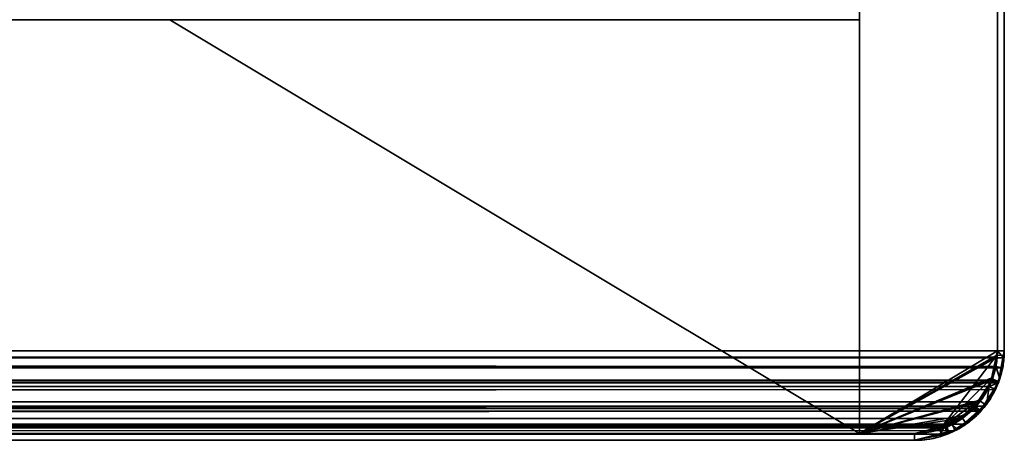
# Model space of a CAD drawing. Header units: millimetres. Extents: x -490 to 6690, y -115 to 132.
# Tile 808 of 1031: x 5008 to 5044, y -25 to -10. Entities that reach past the tile are written whole.
import ezdxf

# ---------------------------------------------------------------- set-up
doc = ezdxf.new("R2010")
doc.units = ezdxf.units.MM
doc.layers.add('152', color=7, linetype='Continuous', true_color=0xffffff)

# ---------------------------------------------------------------- blocks, each defined once
blk = doc.blocks.new('UG_SURFACE_262')
at = {"layer": '152', "color": 41, "linetype": 'Continuous', "lineweight": 35}
for points in [[(5038.25, -25, 2095.25), (5038.25, -10, 2095.25), (3961.75, -10, 2095.25), (3961.75, -25, 2095.25)], [(4968.25, -10, 2025.25), (5038.25, -10, 2095.25), (5038.25, -25, 2095.25), (4968.25, -25, 2025.25)], [(4968.25, -25, 2025.25), (5038.25, -25, 2095.25), (3961.75, -25, 2095.25), (4031.75, -25, 2025.25)]]:
    blk.add_3dface(points, dxfattribs=at)
blk = doc.blocks.new('UG_SURFACE_263')
at = {"layer": '152', "color": 14, "linetype": 'Continuous', "lineweight": 35}
for points in [[(5043.25, -22, 2100.25), (5043.25, -6.25, 2100.25), (3956.75, -6.25, 2100.25), (3956.75, -22, 2100.25)], [(3961.75, -6.25, 2095.25), (5038.25, -6.25, 2095.25), (5038.25, -25, 2095.25), (3961.75, -25, 2095.25)], [(5038.25, -25, 2095.25), (5038.25, -6.25, 2095.25), (5043.25, -6.25, 2100.25), (5043.25, -22, 2100.25)], [(5043.25, -22, 2100.25), (3956.75, -22, 2100.25), (3956.781, -22.232, 2100.219)], [(3956.781, -22.232, 2100.219), (5043.227, -22.236, 2100.227), (5043.25, -22, 2100.25)], [(5043.25, -22, 2100.25), (5043.227, -22.236, 2100.227), (5038.25, -25, 2095.25)], [(5043.195, -22.571, 2100.195), (3956.781, -22.232, 2100.219), (3956.855, -22.785, 2100.146)], [(5043.195, -22.571, 2100.195), (5043.227, -22.236, 2100.227), (3956.781, -22.232, 2100.219)], [(5038.25, -25, 2095.25), (5043.227, -22.236, 2100.227), (5043.195, -22.571, 2100.195), (5043.028, -23.074, 2100.029)], [(5043.195, -22.571, 2100.195), (3956.855, -22.785, 2100.146), (3956.972, -23.071, 2100.029)], [(3956.972, -23.071, 2100.029), (5043.028, -23.074, 2100.029), (5043.195, -22.571, 2100.195)], [(5043.028, -23.074, 2100.029), (3956.972, -23.071, 2100.029), (3957.136, -23.473, 2099.864)], [(5042.954, -23.299, 2099.954), (5043.028, -23.074, 2100.029), (3957.136, -23.473, 2099.864)], [(5043.028, -23.074, 2100.029), (5042.954, -23.299, 2099.954), (5042.577, -23.856, 2099.577), (5038.25, -25, 2095.25)], [(5042.954, -23.299, 2099.954), (3957.136, -23.473, 2099.864), (3957.428, -23.839, 2099.572)], [(3957.428, -23.839, 2099.572), (5042.577, -23.856, 2099.577), (5042.954, -23.299, 2099.954)], [(5042.46, -24.029, 2099.46), (3957.428, -23.839, 2099.572), (3957.729, -24.217, 2099.271)], [(5042.46, -24.029, 2099.46), (5042.577, -23.856, 2099.577), (3957.428, -23.839, 2099.572)], [(5038.25, -25, 2095.25), (5042.577, -23.856, 2099.577), (5042.46, -24.029, 2099.46), (5041.899, -24.455, 2098.899)], [(5042.46, -24.029, 2099.46), (3957.729, -24.217, 2099.271), (3958.101, -24.441, 2098.899)], [(3958.101, -24.441, 2098.899), (5041.899, -24.455, 2098.899), (5042.46, -24.029, 2099.46)], [(5041.899, -24.455, 2098.899), (3958.101, -24.441, 2098.899), (3958.743, -24.826, 2098.257)], [(5041.61, -24.674, 2098.61), (5041.899, -24.455, 2098.899), (3958.743, -24.826, 2098.257)], [(5041.107, -24.795, 2098.107), (5040.25, -25, 2097.25), (5038.25, -25, 2095.25), (5041.899, -24.455, 2098.899)], [(5041.899, -24.455, 2098.899), (5041.61, -24.674, 2098.61), (5041.107, -24.795, 2098.107)], [(5041.61, -24.674, 2098.61), (3958.743, -24.826, 2098.257), (3958.886, -24.851, 2098.114)], [(3958.886, -24.851, 2098.114), (5041.107, -24.795, 2098.107), (5041.61, -24.674, 2098.61)], [(5041.107, -24.795, 2098.107), (3958.886, -24.851, 2098.114), (3959.75, -25, 2097.25)], [(3959.75, -25, 2097.25), (5040.25, -25, 2097.25), (5041.107, -24.795, 2098.107)], [(5038.25, -25, 2095.25), (5040.25, -25, 2097.25), (3959.75, -25, 2097.25), (3961.75, -25, 2095.25)]]:
    blk.add_3dface(points, dxfattribs=at)
blk = doc.blocks.new('UG_SURFACE_265')
at = {"layer": '152', "color": 7, "linetype": 'Continuous', "lineweight": 35}
for points in [[(5043.5, -22, 2100.5), (5043.5, -6.25, 2100.5), (3956.5, -6.25, 2100.5), (3956.5, -22, 2100.5)], [(3956.75, -22, 2100.25), (3956.75, -6.25, 2100.25), (5043.25, -6.25, 2100.25), (5043.25, -22, 2100.25)], [(5043.25, -22, 2100.25), (5043.25, -6.25, 2100.25), (5043.5, -6.25, 2100.5), (5043.5, -22, 2100.5)], [(5043.5, -22, 2100.5), (3956.5, -22, 2100.5), (3956.533, -22.252, 2100.466)], [(3956.533, -22.252, 2100.466), (5043.476, -22.256, 2100.475), (5043.5, -22, 2100.5)], [(3956.75, -22, 2100.25), (5043.25, -22, 2100.25), (5043.195, -22.571, 2100.195)], [(3956.855, -22.785, 2100.146), (3956.75, -22, 2100.25), (5043.195, -22.571, 2100.195)], [(5043.476, -22.256, 2100.475), (5043.44, -22.619, 2100.441), (5043.195, -22.571, 2100.195), (5043.25, -22, 2100.25)], [(5043.25, -22, 2100.25), (5043.5, -22, 2100.5), (5043.476, -22.256, 2100.475)], [(5043.44, -22.619, 2100.441), (3956.533, -22.252, 2100.466), (3956.613, -22.85, 2100.387)], [(5043.44, -22.619, 2100.441), (5043.476, -22.256, 2100.475), (3956.533, -22.252, 2100.466)], [(5043.44, -22.619, 2100.441), (3956.613, -22.85, 2100.387), (3956.74, -23.16, 2100.26)], [(3956.74, -23.16, 2100.26), (5043.26, -23.164, 2100.26), (5043.44, -22.619, 2100.441)], [(3956.978, -23.086, 2100.022), (3956.855, -22.785, 2100.146), (5043.195, -22.571, 2100.195)], [(5043.195, -22.571, 2100.195), (5043.023, -23.09, 2100.023), (3956.978, -23.086, 2100.022)], [(5043.023, -23.09, 2100.023), (5043.195, -22.571, 2100.195), (5043.44, -22.619, 2100.441), (5043.26, -23.164, 2100.26)], [(5043.26, -23.164, 2100.26), (3956.74, -23.16, 2100.26), (3956.919, -23.596, 2100.081)], [(5043.18, -23.408, 2100.179), (5043.26, -23.164, 2100.26), (3956.919, -23.596, 2100.081)], [(3957.136, -23.473, 2099.864), (3956.978, -23.086, 2100.022), (5043.023, -23.09, 2100.023)], [(3957.136, -23.473, 2099.864), (5043.023, -23.09, 2100.023), (5042.954, -23.299, 2099.954)], [(5043.26, -23.164, 2100.26), (5043.18, -23.408, 2100.179), (5042.954, -23.299, 2099.954), (5043.023, -23.09, 2100.023)], [(5043.18, -23.408, 2100.179), (3956.919, -23.596, 2100.081), (3957.235, -23.993, 2099.765)], [(5042.954, -23.299, 2099.954), (5042.46, -24.029, 2099.46), (3957.136, -23.473, 2099.864)], [(3957.136, -23.473, 2099.864), (5042.46, -24.029, 2099.46), (5042.366, -24.1, 2099.366)], [(5042.366, -24.1, 2099.366), (3957.637, -24.102, 2099.363), (3957.136, -23.473, 2099.864)], [(3957.235, -23.993, 2099.765), (5042.771, -24.01, 2099.771), (5043.18, -23.408, 2100.179)], [(5042.46, -24.029, 2099.46), (5042.954, -23.299, 2099.954), (5043.18, -23.408, 2100.179), (5042.771, -24.01, 2099.771)], [(5042.645, -24.198, 2099.644), (3957.235, -23.993, 2099.765), (3957.561, -24.402, 2099.439)], [(5042.645, -24.198, 2099.644), (5042.771, -24.01, 2099.771), (3957.235, -23.993, 2099.765)], [(5042.645, -24.198, 2099.644), (3957.561, -24.402, 2099.439), (3957.964, -24.644, 2099.036)], [(3957.637, -24.102, 2099.363), (5042.366, -24.1, 2099.366), (5041.61, -24.674, 2098.61)], [(3957.729, -24.217, 2099.271), (3957.637, -24.102, 2099.363), (5041.61, -24.674, 2098.61)], [(3957.729, -24.217, 2099.271), (5041.61, -24.674, 2098.61), (5041.348, -24.737, 2098.349)], [(5041.348, -24.737, 2098.349), (3958.65, -24.77, 2098.35), (3957.729, -24.217, 2099.271)], [(3957.964, -24.644, 2099.036), (5042.037, -24.659, 2099.036), (5042.645, -24.198, 2099.644)], [(5042.645, -24.198, 2099.644), (5042.037, -24.659, 2099.036), (5041.61, -24.674, 2098.61), (5042.366, -24.1, 2099.366)], [(5042.366, -24.1, 2099.366), (5042.46, -24.029, 2099.46), (5042.645, -24.198, 2099.644)], [(5042.771, -24.01, 2099.771), (5042.645, -24.198, 2099.644), (5042.46, -24.029, 2099.46)], [(5042.037, -24.659, 2099.036), (3957.964, -24.644, 2099.036), (3958.659, -25.061, 2098.341)], [(3958.743, -24.826, 2098.257), (3958.65, -24.77, 2098.35), (5041.348, -24.737, 2098.349)], [(5041.723, -24.897, 2098.723), (5042.037, -24.659, 2099.036), (3958.659, -25.061, 2098.341)], [(5041.723, -24.897, 2098.723), (3958.659, -25.061, 2098.341), (3958.814, -25.088, 2098.186)], [(3959.75, -25, 2097.25), (3958.743, -24.826, 2098.257), (5041.348, -24.737, 2098.349)], [(3958.814, -25.088, 2098.186), (5041.178, -25.028, 2098.178), (5041.723, -24.897, 2098.723)], [(5041.348, -24.737, 2098.349), (5040.25, -25, 2097.25), (3959.75, -25, 2097.25)], [(5041.178, -25.028, 2098.178), (5040.25, -25.25, 2097.25), (5040.25, -25, 2097.25), (5041.348, -24.737, 2098.349)], [(5041.348, -24.737, 2098.349), (5041.61, -24.674, 2098.61), (5041.723, -24.897, 2098.723), (5041.178, -25.028, 2098.178)], [(5042.037, -24.659, 2099.036), (5041.723, -24.897, 2098.723), (5041.61, -24.674, 2098.61)], [(5041.178, -25.028, 2098.178), (3958.814, -25.088, 2098.186), (3959.75, -25.25, 2097.25)], [(4966.25, -25, 2023.25), (4033.75, -25, 2023.25), (3959.75, -25, 2097.25), (5040.25, -25, 2097.25)], [(3959.75, -25.25, 2097.25), (5040.25, -25.25, 2097.25), (5041.178, -25.028, 2098.178)], [(4966.25, -25.25, 2023.25), (5040.25, -25.25, 2097.25), (3959.75, -25.25, 2097.25), (4033.75, -25.25, 2023.25)], [(4966.25, -25, 2023.25), (5040.25, -25, 2097.25), (5040.25, -25.25, 2097.25), (4966.25, -25.25, 2023.25)]]:
    blk.add_3dface(points, dxfattribs=at)
blk = doc.blocks.new('UG_SURFACE_267')
at = {"layer": '152', "color": 41, "linetype": 'Continuous', "lineweight": 35}
for points in [[(5038.25, -25, -8), (4973.25, -25, -8), (4968.25, -10, -8), (5013.25, -10, -8)], [(5013.25, -10, 2070.25), (4968.25, -10, 2025.25), (4973.25, -25, 2030.25), (5038.25, -25, 2095.25)], [(5013.25, -10, -8), (5038.25, -10, -8), (5038.25, -25, -8)], [(5038.25, -25, 2095.25), (5038.25, -10, 2095.25), (5013.25, -10, 2070.25)], [(5038.25, -10, 128), (5038.25, -10, 280), (5038.25, -25, 280), (5038.25, -25, 128)], [(5038.25, -10, 280), (5038.25, -10, 751), (5038.25, -25, 751), (5038.25, -25, 280)], [(5038.25, -10, 751), (5038.25, -10, 1222), (5038.25, -25, 1222), (5038.25, -25, 751)], [(5038.25, -10, 1222), (5038.25, -10, 1491), (5038.25, -25, 1491), (5038.25, -25, 1222)], [(5038.25, -10, 1491), (5038.25, -10, 1760), (5038.25, -25, 1760), (5038.25, -25, 1491)], [(5038.25, -10, 1760), (5038.25, -10, 2095.25), (5038.25, -25, 2095.25), (5038.25, -25, 1760)], [(5038.25, -25, 128), (5038.25, -25, -8), (5038.25, -10, -8), (5038.25, -10, 128)], [(4973.25, -25, 128), (5038.25, -25, 128), (4984.29, -25, 264.109), (4982.211, -25, 264.109)], [(5038.25, -25, 280), (4973.25, -25, 280), (4983.25, -25, 274), (4985.284, -25, 273.568)], [(4973.25, -25, 280), (5038.25, -25, 280), (4984.29, -25, 286.109), (4982.211, -25, 286.109)], [(5038.25, -25, 751), (4973.25, -25, 751), (4983.25, -25, 296), (4985.284, -25, 295.568)], [(4973.25, -25, 751), (5038.25, -25, 751), (4986.189, -25, 1206.955), (4984.29, -25, 1206.109)], [(4983.25, -25, 1216), (4985.284, -25, 1215.568), (5038.25, -25, 1222), (4973.25, -25, 1222)], [(4973.25, -25, 1222), (5038.25, -25, 1222), (4984.29, -25, 1228.109), (4982.211, -25, 1228.109)], [(4983.25, -25, 1238), (4985.284, -25, 1237.568), (5038.25, -25, 1491), (4973.25, -25, 1491)], [(4973.25, -25, 1491), (5038.25, -25, 1491), (4984.29, -25, 1744.109), (4982.211, -25, 1744.109)], [(4983.25, -25, 1754), (4985.284, -25, 1753.568), (5038.25, -25, 1760), (4973.25, -25, 1760)], [(4973.25, -25, 1760), (5038.25, -25, 1760), (4984.29, -25, 1766.109), (4982.211, -25, 1766.109)], [(4983.25, -25, 1776), (4985.284, -25, 1775.568), (5038.25, -25, 2095.25), (4973.25, -25, 2030.25)], [(5038.25, -25, 128), (4973.25, -25, 128), (4973.25, -25, -8), (5038.25, -25, -8)], [(5038.25, -25, 128), (4986.189, -25, 264.955), (4984.29, -25, 264.109)], [(5038.25, -25, 280), (4986.189, -25, 286.955), (4984.29, -25, 286.109)], [(5038.25, -25, 1222), (4986.189, -25, 1228.955), (4984.29, -25, 1228.109)], [(5038.25, -25, 1491), (4986.189, -25, 1744.955), (4984.29, -25, 1744.109)], [(5038.25, -25, 1760), (4986.189, -25, 1766.955), (4984.29, -25, 1766.109)], [(5038.25, -25, 280), (4985.284, -25, 273.568), (4986.966, -25, 272.346)], [(5038.25, -25, 280), (5038.25, -25, 751), (4985.284, -25, 295.568), (4986.966, -25, 294.346)], [(5038.25, -25, 1222), (4985.284, -25, 1215.568), (4986.966, -25, 1214.346)], [(5038.25, -25, 1491), (4985.284, -25, 1237.568), (4986.966, -25, 1236.346)], [(5038.25, -25, 1760), (4985.284, -25, 1753.568), (4986.966, -25, 1752.346)], [(5038.25, -25, 2095.25), (4985.284, -25, 1775.568), (4986.966, -25, 1774.346)], [(4987.58, -25, 266.5), (4986.189, -25, 264.955), (5038.25, -25, 128)], [(4987.58, -25, 288.5), (4986.189, -25, 286.955), (5038.25, -25, 280)], [(4987.58, -25, 1208.5), (4986.189, -25, 1206.955), (5038.25, -25, 751), (5038.25, -25, 1222)], [(4987.58, -25, 1230.5), (4986.189, -25, 1228.955), (5038.25, -25, 1222)], [(4987.58, -25, 1746.5), (4986.189, -25, 1744.955), (5038.25, -25, 1491), (5038.25, -25, 1760)], [(4987.58, -25, 1768.5), (4986.189, -25, 1766.955), (5038.25, -25, 1760)], [(5038.25, -25, 280), (4986.966, -25, 272.346), (4988.005, -25, 270.545)], [(5038.25, -25, 280), (4986.966, -25, 294.346), (4988.005, -25, 292.545)], [(5038.25, -25, 1222), (4986.966, -25, 1214.346), (4988.005, -25, 1212.545)], [(5038.25, -25, 1222), (5038.25, -25, 1491), (4986.966, -25, 1236.346), (4988.005, -25, 1234.545)], [(5038.25, -25, 1760), (4986.966, -25, 1752.346), (4988.005, -25, 1750.545)], [(5038.25, -25, 1760), (5038.25, -25, 2095.25), (4986.966, -25, 1774.346), (4988.005, -25, 1772.545)], [(4988.223, -25, 268.477), (4987.58, -25, 266.5), (5038.25, -25, 128), (5038.25, -25, 280)], [(4988.223, -25, 290.477), (4987.58, -25, 288.5), (5038.25, -25, 280)], [(4988.223, -25, 1210.477), (4987.58, -25, 1208.5), (5038.25, -25, 1222)], [(4988.223, -25, 1232.477), (4987.58, -25, 1230.5), (5038.25, -25, 1222)], [(4988.223, -25, 1748.477), (4987.58, -25, 1746.5), (5038.25, -25, 1760)], [(4988.223, -25, 1770.477), (4987.58, -25, 1768.5), (5038.25, -25, 1760)], [(4988.005, -25, 292.545), (4988.25, -25, 291), (5038.25, -25, 280)], [(4988.005, -25, 1772.545), (4988.25, -25, 1771), (5038.25, -25, 1760)], [(4988.005, -25, 1750.545), (4988.25, -25, 1749), (5038.25, -25, 1760)], [(4988.005, -25, 1234.545), (4988.25, -25, 1233), (5038.25, -25, 1222)], [(4988.005, -25, 1212.545), (4988.25, -25, 1211), (5038.25, -25, 1222)], [(4988.005, -25, 270.545), (4988.25, -25, 269), (5038.25, -25, 280)], [(5038.25, -25, 280), (4988.25, -25, 269), (4988.223, -25, 268.477)], [(5038.25, -25, 280), (4988.25, -25, 291), (4988.223, -25, 290.477)], [(5038.25, -25, 1222), (4988.25, -25, 1211), (4988.223, -25, 1210.477)], [(5038.25, -25, 1222), (4988.25, -25, 1233), (4988.223, -25, 1232.477)], [(5038.25, -25, 1760), (4988.25, -25, 1749), (4988.223, -25, 1748.477)], [(5038.25, -25, 1760), (4988.25, -25, 1771), (4988.223, -25, 1770.477)]]:
    blk.add_3dface(points, dxfattribs=at)
blk = doc.blocks.new('UG_SURFACE_268')
at = {"layer": '152', "color": 7, "linetype": 'Continuous', "lineweight": 35}
for points in [[(5043.25, -22, 2100.25), (5043.25, -6.25, 2100.25), (5043.25, -6.25, -8), (5043.25, -22, -8)], [(5043.25, -22, -8), (5043.25, -6.25, -8), (5043.5, -6.25, -8), (5043.5, -22, -8)], [(5043.5, -22, 2100.5), (5043.5, -6.25, 2100.5), (5043.25, -6.25, 2100.25), (5043.25, -22, 2100.25)], [(5043.5, -22, -8), (5043.5, -6.25, -8), (5043.5, -6.25, 2100.5), (5043.5, -22, 2100.5)], [(5043.25, -22, -8), (5043.219, -22.163, -8), (5043.029, -23.072, 2100.029)], [(5043.029, -23.072, 2100.029), (5043.195, -22.571, 2100.195), (5043.25, -22, -8)], [(5043.195, -22.571, 2100.195), (5043.25, -22, 2100.25), (5043.25, -22, -8)], [(5043.25, -22, 2100.25), (5043.195, -22.571, 2100.195), (5043.339, -23.01, 2100.339), (5043.5, -22, 2100.5)], [(5043.219, -22.163, -8), (5043.25, -22, -8), (5043.5, -22, -8), (5043.467, -22.177, -8)], [(5043.5, -22, 2100.5), (5043.276, -23.187, -8), (5043.29, -23.114, -8)], [(5043.276, -23.187, -8), (5043.5, -22, 2100.5), (5043.339, -23.01, 2100.339)], [(5043.5, -22, 2100.5), (5043.29, -23.114, -8), (5043.467, -22.177, -8)], [(5043.467, -22.177, -8), (5043.5, -22, -8), (5043.5, -22, 2100.5)], [(5043.029, -23.072, 2100.029), (5043.219, -22.163, -8), (5043.053, -23.027, -8)], [(5043.053, -23.027, -8), (5043.219, -22.163, -8), (5043.467, -22.177, -8), (5043.29, -23.114, -8)], [(5043.252, -23.176, 2100.253), (5043.339, -23.01, 2100.339), (5043.195, -22.571, 2100.195), (5043.029, -23.072, 2100.029)], [(5043.042, -23.083, -8), (5043.04, -23.096, -8), (5042.376, -24.093, 2099.375)], [(5042.376, -24.093, 2099.375), (5042.46, -24.029, 2099.46), (5043.042, -23.083, -8)], [(5042.376, -24.093, 2099.375), (5043.04, -23.096, -8), (5042.584, -23.795, -8)], [(5043.042, -23.083, -8), (5042.46, -24.029, 2099.46), (5042.954, -23.299, 2099.954)], [(5043.27, -23.195, -8), (5042.779, -23.945, -8), (5042.584, -23.795, -8), (5043.04, -23.096, -8)], [(5042.852, -23.947, 2099.852), (5042.779, -23.945, -8), (5043.27, -23.195, -8)], [(5043.27, -23.195, -8), (5043.252, -23.176, 2100.253), (5042.852, -23.947, 2099.852)], [(5042.852, -23.947, 2099.852), (5043.252, -23.176, 2100.253), (5042.954, -23.299, 2099.954)], [(5042.954, -23.299, 2099.954), (5043.029, -23.072, 2100.029), (5043.042, -23.083, -8)], [(5043.029, -23.072, 2100.029), (5042.954, -23.299, 2099.954), (5043.252, -23.176, 2100.253)], [(5043.053, -23.027, -8), (5043.042, -23.083, -8), (5043.029, -23.072, 2100.029)], [(5043.29, -23.114, -8), (5043.276, -23.187, -8), (5043.04, -23.096, -8), (5043.042, -23.083, -8)], [(5043.04, -23.096, -8), (5043.276, -23.187, -8), (5043.27, -23.195, -8)], [(5043.042, -23.083, -8), (5043.053, -23.027, -8), (5043.29, -23.114, -8)], [(5043.276, -23.187, -8), (5043.339, -23.01, 2100.339), (5043.252, -23.176, 2100.253)], [(5043.252, -23.176, 2100.253), (5043.27, -23.195, -8), (5043.276, -23.187, -8)], [(5042.954, -23.299, 2099.954), (5042.46, -24.029, 2099.46), (5042.521, -24.235, 2099.52), (5042.852, -23.947, 2099.852)], [(5042.584, -23.795, -8), (5042.379, -24.109, -8), (5042.376, -24.093, 2099.375)], [(5042.379, -24.109, -8), (5042.584, -23.795, -8), (5042.779, -23.945, -8), (5042.548, -24.298, -8)], [(5042.379, -24.109, -8), (5042.371, -24.121, -8), (5041.355, -24.735, 2098.355)], [(5041.355, -24.735, 2098.355), (5041.61, -24.674, 2098.61), (5042.379, -24.109, -8)], [(5041.355, -24.735, 2098.355), (5042.371, -24.121, -8), (5041.952, -24.404, -8)], [(5041.61, -24.674, 2098.61), (5042.376, -24.093, 2099.375), (5042.379, -24.109, -8)], [(5042.376, -24.093, 2099.375), (5041.61, -24.674, 2098.61), (5041.809, -24.852, 2098.809), (5042.521, -24.235, 2099.52)], [(5042.548, -24.298, -8), (5042.521, -24.235, 2099.52), (5041.809, -24.852, 2098.809)], [(5042.548, -24.298, -8), (5042.093, -24.602, -8), (5041.952, -24.404, -8), (5042.371, -24.121, -8)], [(5042.548, -24.298, -8), (5042.371, -24.121, -8), (5042.379, -24.109, -8)], [(5042.521, -24.235, 2099.52), (5042.46, -24.029, 2099.46), (5042.376, -24.093, 2099.375)], [(5042.779, -23.945, -8), (5042.852, -23.947, 2099.852), (5042.521, -24.235, 2099.52)], [(5042.521, -24.235, 2099.52), (5042.548, -24.298, -8), (5042.779, -23.945, -8)], [(5041.355, -24.735, 2098.355), (5041.952, -24.404, -8), (5041.43, -24.755, -8)], [(5041.43, -24.755, -8), (5041.952, -24.404, -8), (5042.093, -24.602, -8), (5041.487, -25.005, -8)], [(5041.487, -25.005, -8), (5042.093, -24.602, -8), (5041.809, -24.852, 2098.809)], [(5041.809, -24.852, 2098.809), (5042.093, -24.602, -8), (5042.548, -24.298, -8)], [(5041.355, -24.735, 2098.355), (5041.358, -24.77, -8), (5040.25, -25, 1491)], [(5040.25, -25, 1491), (5040.25, -25, 1760), (5041.355, -24.735, 2098.355)], [(5040.25, -25, 1760), (5040.25, -25, 2097.25), (5041.355, -24.735, 2098.355)], [(5041.355, -24.735, 2098.355), (5040.25, -25, 2097.25), (5040.25, -25.25, 2097.25), (5041.437, -24.947, 2098.437)], [(5041.358, -24.77, -8), (5040.25, -25, 280), (5040.25, -25, 751)], [(5041.358, -24.77, -8), (5041.149, -24.814, -8), (5040.25, -25, 128), (5040.25, -25, 280)], [(5040.25, -25, 751), (5040.25, -25, 1222), (5041.358, -24.77, -8)], [(5040.25, -25, 1222), (5040.25, -25, 1491), (5041.358, -24.77, -8)], [(5040.25, -25, -8), (5041.149, -24.814, -8), (5041.226, -25.057, -8), (5040.25, -25.25, -8)], [(5041.149, -24.814, -8), (5040.25, -25, -8), (5040.25, -25, 128)], [(5041.445, -25.014, -8), (5041.437, -24.947, 2098.437), (5040.25, -25.25, 1222)], [(5041.437, -24.947, 2098.437), (5040.25, -25.25, 1491), (5040.25, -25.25, 1222)], [(5041.437, -24.947, 2098.437), (5040.25, -25.25, 1760), (5040.25, -25.25, 1491)], [(5041.437, -24.947, 2098.437), (5040.25, -25.25, 2097.25), (5040.25, -25.25, 1760)], [(5041.445, -25.014, -8), (5041.226, -25.057, -8), (5041.149, -24.814, -8), (5041.358, -24.77, -8)], [(5041.437, -24.947, 2098.437), (5041.809, -24.852, 2098.809), (5041.61, -24.674, 2098.61), (5041.355, -24.735, 2098.355)], [(5041.43, -24.755, -8), (5041.358, -24.77, -8), (5041.355, -24.735, 2098.355)], [(5041.358, -24.77, -8), (5041.43, -24.755, -8), (5041.487, -25.005, -8), (5041.445, -25.014, -8)], [(5041.487, -25.005, -8), (5041.809, -24.852, 2098.809), (5041.437, -24.947, 2098.437)], [(5041.437, -24.947, 2098.437), (5041.445, -25.014, -8), (5041.487, -25.005, -8)], [(4972.25, -25, 1760), (5040.25, -25, 1760), (4985.284, -25, 1753.568), (4983.25, -25, 1754)], [(5040.25, -25, 1491), (4972.25, -25, 1491), (4982.211, -25, 1744.109), (4984.29, -25, 1744.109)], [(4972.25, -25, 1491), (5040.25, -25, 1491), (4985.284, -25, 1237.568), (4983.25, -25, 1238)], [(5040.25, -25, 1222), (4972.25, -25, 1222), (4982.211, -25, 1228.109), (4984.29, -25, 1228.109)], [(4972.25, -25, 1222), (5040.25, -25, 1222), (4985.284, -25, 1215.568), (4983.25, -25, 1216)], [(5040.25, -25, 751), (4972.25, -25, 751), (4980.311, -25, 1206.955), (4982.211, -25, 1206.109)], [(5040.25, -25, 280), (4972.25, -25, 280), (4982.211, -25, 286.109), (4984.29, -25, 286.109)], [(4985.284, -25, 295.568), (4983.25, -25, 296), (4972.25, -25, 751), (5040.25, -25, 751)], [(5040.25, -25, 128), (4972.25, -25, 128), (4982.211, -25, 264.109), (4984.29, -25, 264.109)], [(4985.284, -25, 273.568), (4983.25, -25, 274), (4972.25, -25, 280), (5040.25, -25, 280)], [(4972.25, -25, 2029.25), (5040.25, -25, 2097.25), (4985.284, -25, 1775.568), (4983.25, -25, 1776)], [(5040.25, -25, 1760), (4972.25, -25, 1760), (4982.211, -25, 1766.109), (4984.29, -25, 1766.109)], [(5040.25, -25, -8), (4972.25, -25, -8), (4972.25, -25, 128), (5040.25, -25, 128)], [(4972.25, -25, -8), (5040.25, -25, -8), (5040.25, -25.25, -8), (4972.25, -25.25, -8)], [(4972.25, -25.25, 2029.25), (5040.25, -25.25, 2097.25), (5040.25, -25, 2097.25), (4972.25, -25, 2029.25)], [(4972.25, -25.25, 128), (5040.25, -25.25, 128), (4984.29, -25.25, 264.109), (4982.211, -25.25, 264.109)], [(5040.25, -25.25, 280), (4972.25, -25.25, 280), (4983.25, -25.25, 274), (4985.284, -25.25, 273.568)], [(4972.25, -25.25, 280), (5040.25, -25.25, 280), (4984.29, -25.25, 286.109), (4982.211, -25.25, 286.109)], [(5040.25, -25.25, 751), (4972.25, -25.25, 751), (4983.25, -25.25, 296), (4985.284, -25.25, 295.568)], [(4972.25, -25.25, 751), (5040.25, -25.25, 751), (4986.189, -25.25, 1206.955), (4984.29, -25.25, 1206.109)], [(4983.25, -25.25, 1216), (4985.284, -25.25, 1215.568), (5040.25, -25.25, 1222), (4972.25, -25.25, 1222)], [(4972.25, -25.25, 1222), (5040.25, -25.25, 1222), (4984.29, -25.25, 1228.109), (4982.211, -25.25, 1228.109)], [(4983.25, -25.25, 1238), (4985.284, -25.25, 1237.568), (5040.25, -25.25, 1491), (4972.25, -25.25, 1491)], [(4972.25, -25.25, 1491), (5040.25, -25.25, 1491), (4984.29, -25.25, 1744.109), (4982.211, -25.25, 1744.109)], [(4983.25, -25.25, 1754), (4985.284, -25.25, 1753.568), (5040.25, -25.25, 1760), (4972.25, -25.25, 1760)], [(4972.25, -25.25, 1760), (5040.25, -25.25, 1760), (4984.29, -25.25, 1766.109), (4982.211, -25.25, 1766.109)], [(4983.25, -25.25, 1776), (4985.284, -25.25, 1775.568), (5040.25, -25.25, 2097.25), (4972.25, -25.25, 2029.25)], [(5040.25, -25.25, 128), (4972.25, -25.25, 128), (4972.25, -25.25, -8), (5040.25, -25.25, -8)], [(5040.25, -25, 751), (4982.211, -25, 1206.109), (4984.29, -25, 1206.109)], [(4984.29, -25, 1744.109), (4986.189, -25, 1744.955), (5040.25, -25, 1491)], [(4984.29, -25, 1228.109), (4986.189, -25, 1228.955), (5040.25, -25, 1222)], [(4984.29, -25, 1206.109), (4986.189, -25, 1206.955), (5040.25, -25, 751)], [(4984.29, -25, 286.109), (4986.189, -25, 286.955), (5040.25, -25, 280)], [(4984.29, -25, 264.109), (4986.189, -25, 264.955), (5040.25, -25, 128)], [(4984.29, -25, 1766.109), (4986.189, -25, 1766.955), (5040.25, -25, 1760)], [(5040.25, -25.25, 128), (4986.189, -25.25, 264.955), (4984.29, -25.25, 264.109)], [(5040.25, -25.25, 280), (4986.189, -25.25, 286.955), (4984.29, -25.25, 286.109)], [(5040.25, -25.25, 1222), (4986.189, -25.25, 1228.955), (4984.29, -25.25, 1228.109)], [(5040.25, -25.25, 1491), (4986.189, -25.25, 1744.955), (4984.29, -25.25, 1744.109)], [(5040.25, -25.25, 1760), (4986.189, -25.25, 1766.955), (4984.29, -25.25, 1766.109)], [(4986.966, -25, 1752.346), (4985.284, -25, 1753.568), (5040.25, -25, 1760)], [(4986.966, -25, 1236.346), (4985.284, -25, 1237.568), (5040.25, -25, 1491)], [(4986.966, -25, 1214.346), (4985.284, -25, 1215.568), (5040.25, -25, 1222)], [(4986.966, -25, 294.346), (4985.284, -25, 295.568), (5040.25, -25, 751)], [(4986.966, -25, 272.346), (4985.284, -25, 273.568), (5040.25, -25, 280)], [(4986.966, -25, 1774.346), (4985.284, -25, 1775.568), (5040.25, -25, 2097.25)], [(5040.25, -25.25, 280), (4985.284, -25.25, 273.568), (4986.966, -25.25, 272.346)], [(5040.25, -25.25, 280), (5040.25, -25.25, 751), (4985.284, -25.25, 295.568), (4986.966, -25.25, 294.346)], [(5040.25, -25.25, 1222), (4985.284, -25.25, 1215.568), (4986.966, -25.25, 1214.346)], [(5040.25, -25.25, 1491), (4985.284, -25.25, 1237.568), (4986.966, -25.25, 1236.346)], [(5040.25, -25.25, 1760), (4985.284, -25.25, 1753.568), (4986.966, -25.25, 1752.346)], [(5040.25, -25.25, 2097.25), (4985.284, -25.25, 1775.568), (4986.966, -25.25, 1774.346)], [(5040.25, -25, 1760), (5040.25, -25, 1491), (4986.189, -25, 1744.955), (4987.58, -25, 1746.5)], [(5040.25, -25, 1222), (4986.189, -25, 1228.955), (4987.58, -25, 1230.5)], [(5040.25, -25, 1222), (5040.25, -25, 751), (4986.189, -25, 1206.955), (4987.58, -25, 1208.5)], [(5040.25, -25, 280), (4986.189, -25, 286.955), (4987.58, -25, 288.5)], [(5040.25, -25, 128), (4986.189, -25, 264.955), (4987.58, -25, 266.5)], [(5040.25, -25, 1760), (4986.189, -25, 1766.955), (4987.58, -25, 1768.5)], [(4987.58, -25.25, 266.5), (4986.189, -25.25, 264.955), (5040.25, -25.25, 128)], [(4987.58, -25.25, 288.5), (4986.189, -25.25, 286.955), (5040.25, -25.25, 280)], [(4987.58, -25.25, 1208.5), (4986.189, -25.25, 1206.955), (5040.25, -25.25, 751), (5040.25, -25.25, 1222)], [(4987.58, -25.25, 1230.5), (4986.189, -25.25, 1228.955), (5040.25, -25.25, 1222)], [(4987.58, -25.25, 1746.5), (4986.189, -25.25, 1744.955), (5040.25, -25.25, 1491), (5040.25, -25.25, 1760)], [(4987.58, -25.25, 1768.5), (4986.189, -25.25, 1766.955), (5040.25, -25.25, 1760)], [(4988.005, -25, 1750.545), (4986.966, -25, 1752.346), (5040.25, -25, 1760)], [(4988.005, -25, 1234.545), (4986.966, -25, 1236.346), (5040.25, -25, 1491), (5040.25, -25, 1222)], [(4988.005, -25, 1212.545), (4986.966, -25, 1214.346), (5040.25, -25, 1222)], [(4988.005, -25, 292.545), (4986.966, -25, 294.346), (5040.25, -25, 751), (5040.25, -25, 280)], [(4988.005, -25, 270.545), (4986.966, -25, 272.346), (5040.25, -25, 280)], [(4988.005, -25, 1772.545), (4986.966, -25, 1774.346), (5040.25, -25, 2097.25), (5040.25, -25, 1760)], [(5040.25, -25.25, 280), (4986.966, -25.25, 272.346), (4988.005, -25.25, 270.545)], [(5040.25, -25.25, 280), (4986.966, -25.25, 294.346), (4988.005, -25.25, 292.545)], [(5040.25, -25.25, 1222), (4986.966, -25.25, 1214.346), (4988.005, -25.25, 1212.545)], [(5040.25, -25.25, 1222), (5040.25, -25.25, 1491), (4986.966, -25.25, 1236.346), (4988.005, -25.25, 1234.545)], [(5040.25, -25.25, 1760), (4986.966, -25.25, 1752.346), (4988.005, -25.25, 1750.545)], [(5040.25, -25.25, 1760), (5040.25, -25.25, 2097.25), (4986.966, -25.25, 1774.346), (4988.005, -25.25, 1772.545)], [(5040.25, -25, 1760), (4987.58, -25, 1746.5), (4988.223, -25, 1748.477)], [(5040.25, -25, 1222), (4987.58, -25, 1230.5), (4988.223, -25, 1232.477)], [(5040.25, -25, 1222), (4987.58, -25, 1208.5), (4988.223, -25, 1210.477)], [(5040.25, -25, 280), (4987.58, -25, 288.5), (4988.223, -25, 290.477)], [(5040.25, -25, 280), (5040.25, -25, 128), (4987.58, -25, 266.5), (4988.223, -25, 268.477)], [(5040.25, -25, 1760), (4987.58, -25, 1768.5), (4988.223, -25, 1770.477)], [(4988.223, -25.25, 268.477), (4987.58, -25.25, 266.5), (5040.25, -25.25, 128), (5040.25, -25.25, 280)], [(4988.223, -25.25, 290.477), (4987.58, -25.25, 288.5), (5040.25, -25.25, 280)], [(4988.223, -25.25, 1210.477), (4987.58, -25.25, 1208.5), (5040.25, -25.25, 1222)], [(4988.223, -25.25, 1232.477), (4987.58, -25.25, 1230.5), (5040.25, -25.25, 1222)], [(4988.223, -25.25, 1748.477), (4987.58, -25.25, 1746.5), (5040.25, -25.25, 1760)], [(4988.223, -25.25, 1770.477), (4987.58, -25.25, 1768.5), (5040.25, -25.25, 1760)], [(4988.25, -25, 1749), (4988.005, -25, 1750.545), (5040.25, -25, 1760)], [(4988.25, -25, 1233), (4988.005, -25, 1234.545), (5040.25, -25, 1222)], [(4988.25, -25, 1211), (4988.005, -25, 1212.545), (5040.25, -25, 1222)], [(4988.25, -25, 291), (4988.005, -25, 292.545), (5040.25, -25, 280)], [(4988.25, -25, 269), (4988.005, -25, 270.545), (5040.25, -25, 280)], [(4988.25, -25, 1771), (4988.005, -25, 1772.545), (5040.25, -25, 1760)], [(4988.005, -25.25, 292.545), (4988.25, -25.25, 291), (5040.25, -25.25, 280)], [(4988.005, -25.25, 1772.545), (4988.25, -25.25, 1771), (5040.25, -25.25, 1760)], [(4988.005, -25.25, 1750.545), (4988.25, -25.25, 1749), (5040.25, -25.25, 1760)], [(4988.005, -25.25, 1234.545), (4988.25, -25.25, 1233), (5040.25, -25.25, 1222)], [(4988.005, -25.25, 1212.545), (4988.25, -25.25, 1211), (5040.25, -25.25, 1222)], [(4988.005, -25.25, 270.545), (4988.25, -25.25, 269), (5040.25, -25.25, 280)], [(5040.25, -25, 1760), (4988.223, -25, 1748.477), (4988.25, -25, 1749)], [(5040.25, -25, 1222), (4988.223, -25, 1232.477), (4988.25, -25, 1233)], [(5040.25, -25, 1222), (4988.223, -25, 1210.477), (4988.25, -25, 1211)], [(5040.25, -25, 280), (4988.223, -25, 290.477), (4988.25, -25, 291)], [(5040.25, -25, 280), (4988.223, -25, 268.477), (4988.25, -25, 269)], [(5040.25, -25, 1760), (4988.223, -25, 1770.477), (4988.25, -25, 1771)], [(5040.25, -25.25, 280), (4988.25, -25.25, 269), (4988.223, -25.25, 268.477)], [(5040.25, -25.25, 280), (4988.25, -25.25, 291), (4988.223, -25.25, 290.477)], [(5040.25, -25.25, 1222), (4988.25, -25.25, 1211), (4988.223, -25.25, 1210.477)], [(5040.25, -25.25, 1222), (4988.25, -25.25, 1233), (4988.223, -25.25, 1232.477)], [(5040.25, -25.25, 1760), (4988.25, -25.25, 1749), (4988.223, -25.25, 1748.477)], [(5040.25, -25.25, 1760), (4988.25, -25.25, 1771), (4988.223, -25.25, 1770.477)], [(5041.445, -25.014, -8), (5040.25, -25.25, 751), (5040.25, -25.25, 280)], [(5040.25, -25.25, 280), (5040.25, -25.25, 128), (5041.445, -25.014, -8)], [(5040.25, -25.25, 1222), (5040.25, -25.25, 751), (5041.445, -25.014, -8)], [(5041.226, -25.057, -8), (5041.445, -25.014, -8), (5040.25, -25.25, 128)], [(5040.25, -25.25, 128), (5040.25, -25.25, -8), (5041.226, -25.057, -8)]]:
    blk.add_3dface(points, dxfattribs=at)
blk = doc.blocks.new('UG_SURFACE_269')
at = {"layer": '152', "color": 14, "linetype": 'Continuous', "lineweight": 35}
for points in [[(5038.25, -6.25, 2095.25), (5038.25, -6.25, -8), (5038.25, -25, -8), (5038.25, -25, 2095.25)], [(5038.25, -25, -8), (5038.25, -6.25, -8), (5043.25, -6.25, -8), (5043.25, -22, -8)], [(5043.25, -22, 2100.25), (5043.25, -6.25, 2100.25), (5038.25, -6.25, 2095.25), (5038.25, -25, 2095.25)], [(5043.25, -22, -8), (5043.25, -6.25, -8), (5043.25, -6.25, 2100.25), (5043.25, -22, 2100.25)], [(5043.25, -22, -8), (5043.214, -22.181, -8), (5038.25, -25, -8)], [(5038.25, -25, 2095.25), (5043.221, -22.18, 2100.221), (5043.25, -22, 2100.25)], [(5043.221, -22.18, 2100.221), (5043.214, -22.181, -8), (5043.25, -22, -8)], [(5043.25, -22, -8), (5043.25, -22, 2100.25), (5043.221, -22.18, 2100.221)], [(5043.08, -22.973, 2100.08), (5043.102, -22.932, 2100.101), (5043.221, -22.18, 2100.221), (5038.25, -25, 2095.25)], [(5041.199, -24.811, -8), (5040.25, -25, -8), (5038.25, -25, -8), (5043.214, -22.181, -8)], [(5041.199, -24.811, -8), (5043.214, -22.181, -8), (5043.056, -22.973, -8)], [(5043.08, -22.973, 2100.08), (5043.056, -22.973, -8), (5043.214, -22.181, -8)], [(5043.214, -22.181, -8), (5043.102, -22.932, 2100.101), (5043.08, -22.973, 2100.08)], [(5043.214, -22.181, -8), (5043.221, -22.18, 2100.221), (5043.102, -22.932, 2100.101)], [(5038.25, -25, 2095.25), (5042.66, -23.782, 2099.66), (5043.08, -22.973, 2100.08)], [(5043.056, -22.973, -8), (5043.022, -23.148, -8), (5042.617, -23.754, -8), (5041.199, -24.811, -8)], [(5042.66, -23.782, 2099.66), (5042.617, -23.754, -8), (5043.022, -23.148, -8)], [(5043.022, -23.148, -8), (5043.08, -22.973, 2100.08), (5042.66, -23.782, 2099.66)], [(5043.022, -23.148, -8), (5043.056, -22.973, -8), (5043.08, -22.973, 2100.08)], [(5038.25, -25, 2095.25), (5042.009, -24.354, 2099.009), (5042.652, -23.797, 2099.652), (5042.66, -23.782, 2099.66)], [(5042.004, -24.367, -8), (5041.398, -24.772, -8), (5041.199, -24.811, -8), (5042.617, -23.754, -8)], [(5042.617, -23.754, -8), (5042.371, -24.121, -8), (5042.004, -24.367, -8)], [(5042.617, -23.754, -8), (5042.652, -23.797, 2099.652), (5042.009, -24.354, 2099.009)], [(5042.009, -24.354, 2099.009), (5042.371, -24.121, -8), (5042.617, -23.754, -8)], [(5042.617, -23.754, -8), (5042.66, -23.782, 2099.66), (5042.652, -23.797, 2099.652)], [(5042.009, -24.354, 2099.009), (5042.004, -24.367, -8), (5042.371, -24.121, -8)], [(5042.009, -24.354, 2099.009), (5038.25, -25, 2095.25), (5040.25, -25, 2097.25), (5041.194, -24.759, 2098.195)], [(5041.194, -24.759, 2098.195), (5041.688, -24.633, 2098.689), (5042.009, -24.354, 2099.009)], [(5042.004, -24.367, -8), (5041.688, -24.633, 2098.689), (5041.194, -24.759, 2098.195)], [(5041.194, -24.759, 2098.195), (5041.398, -24.772, -8), (5042.004, -24.367, -8)], [(5042.004, -24.367, -8), (5042.009, -24.354, 2099.009), (5041.688, -24.633, 2098.689)], [(5041.199, -24.811, -8), (5041.194, -24.759, 2098.195), (5040.25, -25, 2097.25)], [(5040.25, -25, 2097.25), (5040.25, -25, -8), (5041.199, -24.811, -8)], [(5041.194, -24.759, 2098.195), (5041.199, -24.811, -8), (5041.398, -24.772, -8)], [(5038.25, -25, 2095.25), (5038.25, -25, -8), (5040.25, -25, -8), (5040.25, -25, 2097.25)]]:
    blk.add_3dface(points, dxfattribs=at)

msp = doc.modelspace()

# ---------------------------------------------------------------- linework, layer by layer
at = {"layer": '152', "color": 253, "linetype": 'Continuous', "lineweight": -3}
for p, q in [((5038.25, -6.25, -8), (5038.25, -25, -8)), ((5038.25, -6.25, 2095.25), (5038.25, -25, 2095.25)), ((5038.25, -6.25, 2095.25), (5038.25, -25, 2095.25)), ((5043.25, -22, 2100.25), (5043.25, -6.25, 2100.25)), ((5043.25, -22, -8), (5043.25, -6.25, -8)), ((5043.25, -22, 2100.25), (5043.25, -6.25, 2100.25)), ((5043.25, -22, -8), (5043.25, -6.25, -8)), ((5043.25, -22, 2100.25), (5043.25, -6.25, 2100.25)), ((5043.25, -22, 2100.25), (5043.25, -6.25, 2100.25)), ((5043.5, -22, -8), (5043.5, -6.25, -8)), ((5043.5, -22, 2100.5), (5043.5, -6.25, 2100.5)), ((5043.5, -22, 2100.5), (5043.5, -6.25, 2100.5)), ((5038.25, -10, 2095.25), (3961.75, -10, 2095.25)), ((4968.25, -10, 2025.25), (5038.25, -10, 2095.25)), ((4968.25, -10, -8), (5038.25, -10, -8)), ((5038.25, -10, 2095.25), (4968.25, -10, 2025.25)), ((5038.25, -10, -8), (5038.25, -10, 2095.25)), ((5038.25, -25, 2095.25), (5038.25, -10, 2095.25)), ((5038.25, -25, -8), (5038.25, -10, -8)), ((5038.25, -25, 2095.25), (5038.25, -10, 2095.25)), ((5043.5, -22, 2100.5), (3956.5, -22, 2100.5)), ((5043.25, -22, 2100.25), (3956.75, -22, 2100.25)), ((5043.25, -22, -8), (5043.25, -22, 2100.25)), ((5043.5, -22, -8), (5043.5, -22, 2100.5)), ((5040.25, -25, 2097.25), (3959.75, -25, 2097.25)), ((5040.25, -25, 2097.25), (3959.75, -25, 2097.25)), ((5040.25, -25.25, 2097.25), (3959.75, -25.25, 2097.25)), ((5038.25, -25, 2095.25), (3961.75, -25, 2095.25)), ((5038.25, -25, 2095.25), (3961.75, -25, 2095.25)), ((5040.25, -25, 2097.25), (4966.25, -25, 2023.25)), ((4966.25, -25, -8), (5040.25, -25, -8)), ((4966.25, -25, 2023.25), (5040.25, -25, 2097.25)), ((4966.25, -25.25, -8), (5040.25, -25.25, -8)), ((4966.25, -25.25, 2023.25), (5040.25, -25.25, 2097.25)), ((5040.25, -25.25, 2097.25), (4966.25, -25.25, 2023.25)), ((5038.25, -25, -8), (4968.25, -25, -8)), ((4968.25, -25, 2025.25), (5038.25, -25, 2095.25)), ((5038.25, -25, 2095.25), (4968.25, -25, 2025.25)), ((5040.25, -25, 2097.25), (5038.25, -25, 2095.25)), ((5038.25, -25, -8), (5038.25, -25, 2095.25)), ((5038.25, -25, -8), (5038.25, -25, 2095.25)), ((5040.25, -25, -8), (5038.25, -25, -8)), ((5038.25, -25, 2095.25), (5040.25, -25, 2097.25)), ((5040.25, -25, -8), (5040.25, -25, 2097.25)), ((5040.25, -25, -8), (5040.25, -25, 2097.25)), ((5040.25, -25.25, -8), (5040.25, -25.25, 2097.25))]:
    msp.add_line(p, q, dxfattribs=at)
msp.add_arc((5040.25, -22, -8), 3, 270, 0, dxfattribs=at)
for points, degree in [([(5043.25, -22, 2100.25), (4681.083, -22, 2100.25), (4318.917, -22, 2100.25), (3956.75, -22, 2100.25)], 3), ([(5043.5, -22, -8), (5043.25, -22, -8)], 1), ([(5043.25, -22, -8), (5043.25, -22, 694.75), (5043.25, -22, 1397.5), (5043.25, -22, 2100.25)], 3), ([(5040.25, -25.25, -8), (5040.25, -25, -8)], 1)]:
    msp.add_open_spline(points, degree=degree, dxfattribs=at)
for points, knots in [([(5043.25, -22, 2100.25), (5043.25, -22.475, 2100.25), (5043.131, -22.947, 2100.131), (5042.737, -23.735, 2099.737), (5042.473, -24.05, 2099.473), (5041.605, -24.781, 2098.605), (5040.929, -25, 2097.929), (5040.25, -25, 2097.25)], [0, 0, 0, 0, 0.25, 0.25, 0.5, 0.5, 1, 1, 1, 1]), ([(5040.25, -25, 2097.25), (5040.929, -25, 2097.929), (5041.604, -24.782, 2098.604), (5042.471, -24.052, 2099.471), (5042.735, -23.737, 2099.735), (5043.129, -22.951, 2100.129), (5043.25, -22.484, 2100.25), (5043.25, -22, 2100.25)], [0, 0, 0, 0, 0.5, 0.5, 0.75, 0.75, 1, 1, 1, 1]), ([(5040.25, -25, -8), (5041.038, -25, -8), (5041.816, -24.677, -8), (5042.927, -23.566, -8), (5043.25, -22.788, -8), (5043.25, -22, -8)], [0, 0, 0, 0, 0.5, 0.5, 1, 1, 1, 1]), ([(5040.25, -25, 2097.25), (5040.929, -25, 2097.929), (5041.604, -24.782, 2098.604), (5042.471, -24.052, 2099.471), (5042.735, -23.737, 2099.735), (5043.129, -22.951, 2100.129), (5043.25, -22.484, 2100.25), (5043.25, -22, 2100.25)], [0, 0, 0, 0, 0.5, 0.5, 0.75, 0.75, 1, 1, 1, 1]), ([(5040.25, -25.25, 2097.25), (5040.985, -25.25, 2097.985), (5041.717, -25.014, 2098.717), (5042.656, -24.222, 2099.656), (5042.942, -23.882, 2099.942), (5043.369, -23.03, 2100.369), (5043.5, -22.525, 2100.5), (5043.5, -22, 2100.5)], [0, 0, 0, 0, 0.5, 0.5, 0.75, 0.75, 1, 1, 1, 1])]:
    msp.add_open_spline(points, degree=3, knots=knots, dxfattribs=at)
for points in [[(5040.25, -25.25, -8), (5043.5, -25.25, -8), (5043.5, -22, -8)], [(5043.5, -22, 2100.5), (5043.5, -25.25, 2100.5), (5040.25, -25.25, 2097.25)], [(5043.25, -22, 2100.25), (5043.25, -25, 2100.25), (5040.25, -25, 2097.25)]]:
    msp.add_rational_spline(points, [1, 0.707106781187, 1], degree=2, dxfattribs=at)

# ---------------------------------------------------------------- block references
for name in ['UG_SURFACE_265', 'UG_SURFACE_268', 'UG_SURFACE_263', 'UG_SURFACE_269', 'UG_SURFACE_262', 'UG_SURFACE_267']:
    msp.add_blockref(name, (0, 0), dxfattribs=at)

doc.saveas('drawing.dxf')
